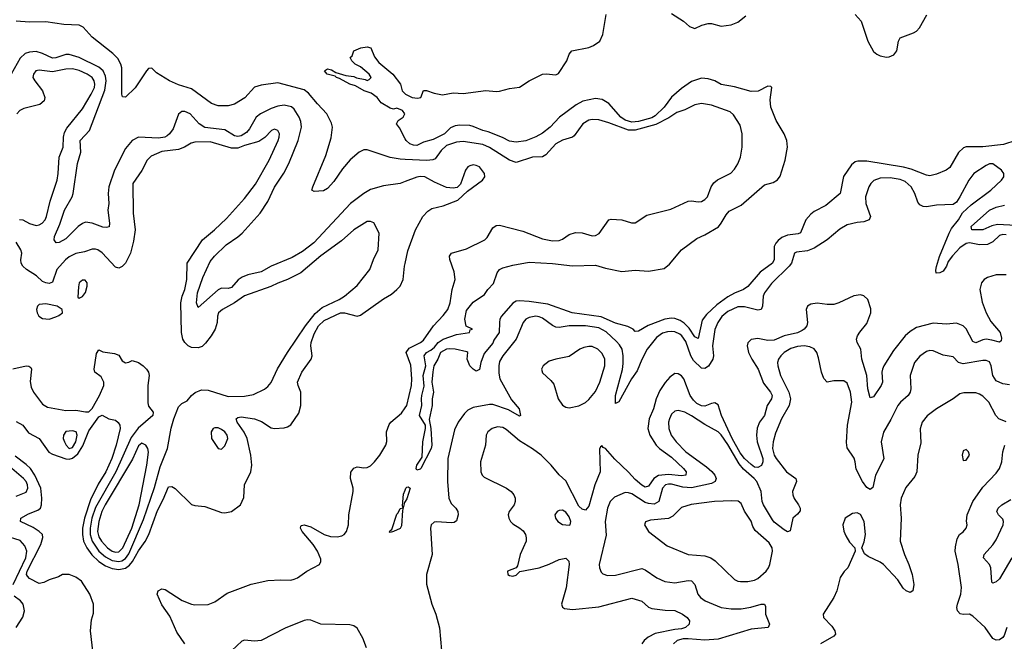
# Model space of a CAD drawing. Header units: inches. Extents: x 1384664 to 1536621, y 460766 to 646467.
# Tile 440 of 488: x 1457671 to 1463620, y 604306 to 608059. Entities that reach past the tile are written whole.
import ezdxf

# ---------------------------------------------------------------- set-up
doc = ezdxf.new("R2010")
doc.units = ezdxf.units.IN
doc.header["$MEASUREMENT"] = 0
doc.layers.add('B4650', color=7, linetype='Continuous')
doc.layers.add('B4660', color=7, linetype='Continuous')

msp = doc.modelspace()

# ---------------------------------------------------------------- linework, layer by layer
at = {"layer": 'B4650', "color": 5}
for points, elevation in [([(1460000, 607215.9), (1459970, 607217.7), (1459910, 607226.3), (1459770, 607273.1), (1459750, 607273), (1459721.7, 607258.3), (1459667, 607213), (1459622.4, 607157.6), (1459570, 607081.5), (1459530, 607040.8), (1459506.5, 607026.5), (1459450, 607022), (1459437.2, 607030), (1459441.7, 607050), (1459521.1, 607238.9), (1459553.6, 607346.4), (1459560.6, 607410), (1459554.5, 607434.5), (1459527.8, 607490), (1459470, 607550.4), (1459415.9, 607615.9), (1459390, 607635.9), (1459230, 607678.7), (1459130, 607664), (1459090, 607652.5), (1459032.4, 607587.6), (1458970, 607548.7), (1458930, 607538), (1458870, 607538.3), (1458830, 607553.8), (1458710, 607640.7), (1458630, 607665.6), (1458576.8, 607690), (1458498.3, 607738.3), (1458470, 607765.7), (1458450, 607763.9), (1458437.6, 607750), (1458370, 607648.2), (1458310, 607591.1), (1458293.4, 607593.4), (1458289.1, 607609.1), (1458287.5, 607767.5), (1458281.8, 607790), (1458264.1, 607824.1), (1458234.8, 607854.8), (1458110, 607953.1), (1458054.5, 608014.5), (1458030, 608025.8), (1457939, 608030), (1457830, 608047), (1457730, 608043.8), (1457650, 608049.9)], 680), ([(1460000, 607340.1), (1459966, 607406), (1459948.7, 607430), (1459958, 607450), (1459988, 607470), (1459998, 607490), (1459984, 607510), (1459950, 607525.2), (1459930, 607519.3), (1459910, 607525.2), (1459856.1, 607556.1), (1459831.5, 607590), (1459794.6, 607614.6), (1459753.2, 607630), (1459699.5, 607659.5), (1459666, 607670), (1459604.2, 607704.2), (1459585.2, 607710), (1459577.6, 607717.6), (1459529.3, 607730), (1459513.2, 607750), (1459530, 607762), (1459555.6, 607755.6), (1459580.3, 607740.3), (1459641.4, 607721.4), (1459690, 607716.4), (1459707, 607707), (1459758, 607698), (1459770, 607691.3), (1459783.1, 607696.9), (1459795.3, 607710), (1459782, 607730), (1459730, 607775.3), (1459698, 607790), (1459678, 607810), (1459668, 607830), (1459679, 607841), (1459689.3, 607870), (1459733.2, 607890), (1459770, 607896), (1459792.9, 607890), (1459814.6, 607834.6), (1459841.1, 607801.1), (1459924.9, 607730), (1459971.8, 607670), (1459982.4, 607630), (1460000, 607611.4)], 660), ([(1460000, 607082.1), (1459970, 607070.5), (1459870, 607056.1), (1459790, 607033), (1459750, 607009.9), (1459670, 606949.9), (1459449, 606711), (1459380.5, 606659.5), (1459317.2, 606622.8), (1459190, 606571.4), (1459130, 606537.5), (1459050, 606519), (1459014.9, 606505.1), (1458991.7, 606488.3), (1458950, 606441.5), (1458930, 606436.2), (1458890, 606437.4), (1458870, 606427.7), (1458750, 606320.5), (1458740.4, 606350), (1458746.1, 606410), (1458777.9, 606502.1), (1458821.2, 606598.8), (1458847.9, 606632.1), (1458919.4, 606700.6), (1458990, 606747.4), (1459016.2, 606770), (1459124.7, 606890), (1459170, 606960.7), (1459211.7, 607048.3), (1459267.6, 607132.4), (1459296.4, 607190), (1459353.9, 607330), (1459373.5, 607410), (1459370, 607443.6), (1459359.2, 607470), (1459330, 607517.9), (1459312.9, 607532.9), (1459270, 607542.6), (1459230, 607537.6), (1459190, 607523.5), (1459125.2, 607490), (1459099.2, 607470), (1459060.3, 607399.7), (1459042.1, 607377.9), (1459010, 607357.1), (1458990, 607353.1), (1458970, 607358.1), (1458910, 607394.4), (1458789.1, 607409.1), (1458756.4, 607430), (1458701.1, 607490), (1458670, 607504.5), (1458650, 607504), (1458630, 607489.6), (1458599.1, 607400.9), (1458576.2, 607370), (1458561.8, 607358.2), (1458548, 607350), (1458510, 607343.9), (1458390, 607348.9), (1458350.8, 607329.2), (1458310, 607281), (1458243.6, 607150), (1458210.1, 607050), (1458205.7, 607010), (1458210.8, 606950), (1458203.8, 606910), (1458214.2, 606830), (1458211.3, 606808.7), (1458195.8, 606804.2), (1458173.3, 606806.7), (1458110, 606830.4), (1458070, 606836.6), (1458050, 606829.3), (1458024.8, 606810), (1457950, 606736.9), (1457910, 606713.5), (1457892.5, 606712.5), (1457879.2, 606730), (1457882, 606750), (1457914.9, 606825.1), (1457942.5, 606910), (1457988.7, 606990), (1457995.3, 607010), (1458020.5, 607190), (1458040.4, 607259.6), (1458036.1, 607330), (1458092.7, 607390), (1458186, 607634), (1458193.6, 607690), (1458190, 607718.7), (1458175.6, 607750), (1458150, 607772.8), (1458031.3, 607831.3), (1457970, 607848.6), (1457950, 607849), (1457890, 607829.1), (1457870, 607827.4), (1457810, 607855.7), (1457770, 607866.4), (1457730, 607863.8), (1457705.4, 607854.6), (1457674.3, 607825.7), (1457620.9, 607730)], 720), ([(1457670, 606852.3), (1457690, 606850.2), (1457730, 606827.7), (1457770, 606817.1), (1457790, 606820.2), (1457807.8, 606830), (1457824.5, 606850), (1457834.3, 606870), (1457856, 606964), (1457897.5, 607090), (1457904.3, 607130), (1457910.5, 607230), (1457933.9, 607290), (1457935.4, 607350), (1457941.7, 607378.3), (1457955.9, 607404.1), (1458050, 607521.4), (1458103.7, 607610), (1458122.5, 607650), (1458125.4, 607670), (1458121.8, 607690), (1458108.5, 607710), (1458079.4, 607730), (1458030, 607752.7), (1457990, 607763.2), (1457950, 607760.4), (1457870, 607744.4), (1457790, 607754.6), (1457769.1, 607750), (1457754, 607730), (1457751.6, 607710), (1457762, 607690), (1457809.2, 607630), (1457822.7, 607590), (1457818.7, 607570), (1457793.8, 607546.2), (1457696.4, 607523.6), (1457673, 607510), (1457653.2, 607490)], 740), ([(1457630, 605951), (1457710.2, 605970.2), (1457727.6, 605967.6), (1457738.2, 605958.2), (1457742, 605950), (1457735.6, 605875.6), (1457740.8, 605840.8), (1457754.9, 605810), (1457810, 605737), (1457839.9, 605719.9), (1457950, 605699.4), (1458010, 605702.4), (1458070, 605690.7), (1458090, 605692.3), (1458110, 605711.3), (1458153.3, 605790), (1458179, 605850), (1458180.4, 605870), (1458163, 605903), (1458126.4, 605930), (1458121, 605950), (1458136.2, 606043.8), (1458150, 606066.8), (1458172.8, 606052.8), (1458243.4, 606043.4), (1458270, 606034.4), (1458290, 605998.8), (1458310, 605987.3), (1458330, 605990.5), (1458350, 606002.4), (1458390, 605990.3), (1458417.6, 605970), (1458437.4, 605950), (1458448.9, 605930), (1458453.8, 605910), (1458444.9, 605850), (1458445.5, 605745.5), (1458450, 605725.3), (1458478.7, 605690), (1458475.6, 605670), (1458387.8, 605592.2), (1458344.2, 605535.8), (1458253, 605330), (1458130, 605114.8), (1458106.5, 605050), (1458096.7, 604990), (1458096.9, 604950), (1458108.3, 604910), (1458150, 604849.7), (1458190, 604815.1), (1458230, 604794.5), (1458270, 604788), (1458288.1, 604791.9), (1458310, 604805.5), (1458330, 604833.5), (1458419.2, 605040.8), (1458485.2, 605234.8), (1458519.9, 605360.1), (1458563.8, 605470), (1458586.2, 605593.8), (1458602.2, 605650), (1458630, 605721.3), (1458650, 605742.4), (1458683, 605757), (1458710, 605790.7), (1458731.1, 605808.9), (1458770, 605823.7), (1458810, 605822.3), (1458930, 605783.6), (1459030, 605785.2), (1459084.8, 605795.2), (1459150, 605829.1), (1459170, 605844.7), (1459190.8, 605869.2), (1459228, 605952), (1459289.5, 606050.5), (1459398, 606210), (1459455.8, 606284.2), (1459499.3, 606320.7), (1459602, 606370), (1459633.7, 606390), (1459710, 606453.7), (1459787.3, 606550), (1459809, 606611), (1459837.4, 606670), (1459842.4, 606770), (1459810, 606831.8), (1459790, 606841.6), (1459770, 606839.6), (1459690, 606789.7), (1459616.3, 606723.7), (1459490, 606633), (1459370, 606531.1), (1459290.1, 606489.9), (1459230, 606469.3), (1459187.7, 606447.7), (1459030, 606392), (1458970, 606349.1), (1458896.5, 606310), (1458873.4, 606290), (1458865.5, 606270), (1458865.4, 606230), (1458851.9, 606190), (1458829.1, 606150), (1458794.6, 606105.4), (1458773.2, 606086.8), (1458750, 606077.1), (1458710, 606079.3), (1458689.7, 606089.7), (1458668.9, 606110), (1458657.3, 606130), (1458649.2, 606170.8), (1458644.5, 606350), (1458653.5, 606390), (1458670, 606430.8), (1458680.9, 606490), (1458682.4, 606590), (1458776.8, 606730), (1458848.1, 606790), (1458920.4, 606859.6), (1459030, 606979.6), (1459095, 607065), (1459177.7, 607210), (1459233, 607330), (1459239.8, 607350), (1459240.3, 607370), (1459230.6, 607390.6), (1459210, 607397.6), (1459193, 607390), (1459151.9, 607348.1), (1459115.7, 607324.3), (1459030, 607299.7), (1458990, 607283.3), (1458950, 607283.3), (1458822.1, 607322.1), (1458730, 607319.1), (1458706.9, 607313.1), (1458666.5, 607290), (1458630, 607276), (1458530, 607262.5), (1458464.9, 607235.1), (1458440.8, 607210), (1458410, 607149.2), (1458354.3, 607070), (1458357.6, 606890), (1458369.7, 606790), (1458358.9, 606721.1), (1458340.9, 606650), (1458310.1, 606589.9), (1458290, 606569.8), (1458270, 606559.8), (1458250, 606565.1), (1458170, 606652.1), (1458142.7, 606670), (1458130, 606674.5), (1458110, 606673.7), (1458062.5, 606657.5), (1458010, 606647.1), (1457970, 606627.6), (1457947.2, 606610), (1457895.1, 606550), (1457870, 606475.1), (1457850, 606467), (1457830, 606469.4), (1457810, 606478.7), (1457772.8, 606512.8), (1457712.8, 606550), (1457690.7, 606570), (1457680.3, 606590), (1457678.8, 606610), (1457685.1, 606650), (1457679.3, 606670), (1457650, 606716.4)], 740), ([(1457650, 605634.1), (1457690.2, 605610), (1457725.1, 605565.1), (1457790, 605530.1), (1457848.5, 605448.5), (1457870, 605436.5), (1457950, 605408.5), (1457970, 605406.4), (1457990, 605411.7), (1458022.8, 605437.2), (1458053.3, 605486.7), (1458090, 605576.8), (1458150, 605662.2), (1458170, 605672), (1458209.2, 605649.2), (1458250, 605640.3), (1458266.9, 605626.9), (1458276.5, 605610), (1458277.8, 605590), (1458254.7, 605490), (1458228, 605410), (1458192.5, 605330), (1458146.1, 605253.9), (1458099.6, 605160.4), (1458062.2, 605050), (1458051.7, 604990), (1458050.8, 604950), (1458057.8, 604910), (1458076.7, 604870), (1458107.6, 604827.6), (1458150, 604787.5), (1458190, 604761), (1458230, 604745.2), (1458270, 604739), (1458310, 604747.6), (1458334.6, 604765.4), (1458353, 604787), (1458390, 604853.1), (1458430, 604907.8), (1458451.5, 604950), (1458504.4, 605095.6), (1458538.6, 605161.4), (1458570, 605239.5), (1458590, 605241.3), (1458610, 605228.4), (1458710, 605131.6), (1458730, 605125.5), (1458790, 605119.7), (1458890, 605084.6), (1458910, 605081.1), (1458950, 605088.9), (1459005.2, 605130), (1459025.4, 605174.6), (1459028.9, 605250), (1459068.8, 605330), (1459074.3, 605370), (1459067.1, 605430), (1459045, 605530), (1459028, 605568), (1458985, 605630), (1458979.7, 605650), (1458990, 605657.3), (1459010, 605661), (1459090, 605648.9), (1459132.4, 605632.4), (1459190, 605594), (1459210, 605590.3), (1459270, 605594), (1459290, 605600.4), (1459310, 605614), (1459356.9, 605683.1), (1459370.6, 605729.4), (1459369.8, 605809.8), (1459353.5, 605850), (1459350.7, 605870), (1459375.9, 605930), (1459432.9, 606010), (1459438.2, 606030), (1459429.9, 606089.9), (1459432.9, 606110), (1459450, 606162.7), (1459477.5, 606210), (1459510, 606242.6), (1459610, 606289.3), (1459634, 606290), (1459710, 606269.2), (1459730, 606276.1), (1459870, 606374.6), (1459917.4, 606402.6), (1459950, 606430.4), (1459970, 606450.5), (1459988.7, 606490), (1459996.2, 606570), (1460000, 606587.8)], 720), ([(1458669.7, 604290), (1458621.3, 604361.3), (1458577.7, 604457.7), (1458530, 604526), (1458501.3, 604590), (1458507, 604610), (1458530, 604622), (1458550, 604618), (1458652.8, 604552.8), (1458710, 604530.3), (1458730, 604526.3), (1458810, 604528.4), (1458850, 604544.9), (1458924, 604596), (1459070, 604651.4), (1459170, 604672.9), (1459250, 604678), (1459310, 604675.8), (1459330, 604681.1), (1459350, 604689), (1459406, 604730), (1459482.9, 604770), (1459491.5, 604788.5), (1459490, 604802), (1459470.4, 604850.4), (1459445.2, 604890), (1459378.2, 604970), (1459367.4, 604990), (1459370, 605001), (1459374, 605006), (1459390, 605008.7), (1459430, 604997.4), (1459510, 604951.3), (1459550, 604938), (1459590, 604937.6), (1459616.8, 604943.2), (1459632, 604950), (1459646, 604970), (1459656.9, 605010), (1459658.9, 605070), (1459686.6, 605210), (1459686.8, 605230), (1459669.8, 605290), (1459671.8, 605328.2), (1459690, 605352.2), (1459710, 605358.7), (1459750, 605353.4), (1459770, 605356), (1459790, 605366), (1459814.7, 605390), (1459847.3, 605430), (1459882.6, 605490), (1459888.5, 605511.5), (1459888.3, 605570), (1459904.4, 605615.6), (1459913, 605630), (1459977.2, 605682.8), (1460000, 605715.8)], 680), ([(1458115.3, 604230), (1458099, 604370), (1458104.7, 604435.3), (1458116.4, 604476.4), (1458118, 604530), (1458095.3, 604590), (1458045.2, 604670), (1458010, 604694), (1457970, 604709), (1457930, 604709), (1457905.5, 604694.5), (1457850, 604677), (1457818.3, 604661.7), (1457790, 604655.8), (1457730, 604685.6), (1457718.9, 604698.9), (1457712.8, 604710), (1457715.7, 604730), (1457799.4, 604890), (1457812.1, 604932.1), (1457808.5, 604950), (1457789.8, 604970), (1457753.5, 604993.5), (1457676.4, 605030), (1457679.3, 605050), (1457724.6, 605075.4), (1457781.4, 605098.6), (1457797, 605110), (1457803.7, 605130), (1457805.7, 605170), (1457799, 605230), (1457762.2, 605310), (1457735.9, 605350), (1457710, 605374.5), (1457643.6, 605423.6)], 720), ([(1457650, 605181.7), (1457710, 605206.4), (1457721.4, 605230), (1457718.4, 605250), (1457709.8, 605270), (1457694, 605290), (1457610, 605360.7)], 740), ([(1459988.2, 605112.9), (1459984.1, 605124.1), (1459990, 605194), (1460000, 605217.9)], 660), ([(1459988.2, 605112.9), (1459987.7, 605111)], 660), ([(1459987.7, 605111), (1459988.9, 605111.1), (1459988.2, 605112.9)], 660), ([(1460000, 605150.3), (1459996, 605144), (1459988.2, 605112.9)], 660), ([(1457632.7, 604650), (1457708.8, 604810), (1457714.5, 604850), (1457703.1, 604883.1), (1457673.9, 604913.9), (1457583.1, 604943.1)], 740), ([(1457650.8, 604390), (1457690.9, 604450.9), (1457699.8, 604490), (1457693.2, 604530), (1457676.8, 604550), (1457638.6, 604578.6)], 740), ([(1459766.6, 604266.6), (1459744.7, 604324.7), (1459710, 604385.6), (1459690, 604399.1), (1459664.9, 604404.9), (1459490, 604410), (1459430, 604433.4), (1459410, 604435.3), (1459390, 604430.9), (1459274.7, 604385.3), (1459130, 604311.1), (1459090, 604306.3), (1459030, 604312.1), (1459013.5, 604306.5), (1458953.4, 604250)], 680)]:
    msp.add_lwpolyline(points, dxfattribs=dict(at, elevation=elevation))
for points, elevation in [([(1458050, 606486.6), (1458030.7, 606470), (1458026, 606446), (1458023.5, 606383.5), (1458030, 606378), (1458050, 606387.3), (1458070, 606411.3), (1458078.7, 606450), (1458078.4, 606470), (1458066, 606486)], 760), ([(1457830, 606344.2), (1457790, 606339.3), (1457778.8, 606330), (1457774, 606310), (1457776.3, 606290), (1457787.7, 606270), (1457810, 606254.9), (1457850, 606250.4), (1457890, 606264.9), (1457907.7, 606272.3), (1457929.2, 606290), (1457928.7, 606310), (1457897.2, 606330)], 760), ([(1457990, 605576.8), (1457950, 605572.6), (1457935.3, 605550), (1457934.3, 605530), (1457941.5, 605510), (1457951.4, 605490), (1457970, 605470.2), (1457990, 605475.2), (1458010.9, 605510.9), (1458019.1, 605550), (1458013.5, 605570)], 740), ([(1458870, 605594.8), (1458850, 605594.3), (1458840.7, 605590), (1458828, 605570), (1458830.6, 605530), (1458870, 605471), (1458890, 605466), (1458910, 605486), (1458921.3, 605510), (1458928, 605530), (1458924.4, 605550), (1458910.9, 605570), (1458890, 605585.4)], 740), ([(1458410, 605501.7), (1458390, 605487.1), (1458353.7, 605406.3), (1458188.5, 605130), (1458168.5, 605090), (1458148.8, 605030), (1458142.5, 604970), (1458150, 604937.6), (1458165.3, 604910), (1458201.9, 604870), (1458230, 604851), (1458250, 604844.7), (1458270, 604846.1), (1458295.5, 604870), (1458349.1, 604990), (1458394.2, 605130), (1458439.8, 605370), (1458448.7, 605448.7), (1458445.4, 605470), (1458433.3, 605490)], 760), ([(1459987.7, 605111), (1459984, 605096), (1459977.7, 605002.3), (1459970, 604986.9), (1459930, 604969.8), (1459910, 604962.7), (1459905.6, 604965.6), (1459910, 604975.5), (1459918.9, 604981.1), (1459950, 605073.4), (1459958.3, 605081.7), (1459970, 605108)], 660)]:
    msp.add_lwpolyline(points, close=True, dxfattribs=dict(at, elevation=elevation))
at = {"layer": 'B4660', "color": 5}
for points, elevation in [([(1460000, 607611.4), (1460001.3, 607610), (1460042, 607590), (1460075.2, 607584.8), (1460094, 607590), (1460111.6, 607631.6), (1460130, 607632), (1460174.9, 607614.9), (1460225.3, 607605.3), (1460290, 607617.4), (1460350, 607613.7), (1460488.2, 607631.8), (1460550, 607624.6), (1460570, 607627.2), (1460630, 607643.7), (1460690, 607652), (1460749.8, 607690.2), (1460830, 607729.3), (1460852.6, 607732.6), (1460910, 607726.4), (1460926.3, 607733.7), (1460976.3, 607810), (1460991.8, 607850), (1461006, 607870), (1461110, 607890.9), (1461137.7, 607902.3), (1461175.1, 607930), (1461193.6, 607970), (1461215.3, 608090)], 660), ([(1461610, 608097), (1461680.7, 608050), (1461717.3, 608017.3), (1461750, 608005.5), (1461793.1, 608026.9), (1461830, 608036.5), (1461850, 608036.5), (1461910, 608020.6), (1461970, 608027.1), (1462010, 608043.5), (1462057.7, 608082.3)], 660), ([(1462718, 608090), (1462755.3, 608050), (1462795, 607930), (1462830, 607866.7), (1462848.9, 607850), (1462870, 607841.5), (1462906.9, 607833.1), (1462924.6, 607835.4), (1462952.3, 607847.7), (1462969.5, 607870), (1462979.7, 607930), (1462989.8, 607950.2), (1463070, 607979.3), (1463090, 607990.6), (1463107, 608010), (1463150.9, 608089.1)], 660), ([(1463690, 607329.2), (1463614.9, 607305.1), (1463490.5, 607290.5), (1463390, 607290.7), (1463373.8, 607286.2), (1463342.1, 607257.9), (1463290, 607166.6), (1463268.5, 607151.5), (1463210, 607126.8), (1463170, 607117.1), (1463150, 607119.4), (1463056.5, 607156.5), (1463010, 607169.1), (1462790, 607205), (1462734.3, 607205.7), (1462718.2, 607201.8), (1462696.5, 607183.5), (1462647.3, 607112.7), (1462627.4, 607010), (1462542.1, 606937.9), (1462470, 606901.6), (1462450, 606885), (1462420.6, 606850), (1462387.8, 606772.2), (1462373.4, 606766.6), (1462310, 606758.4), (1462276.5, 606743.5), (1462253.7, 606726.3), (1462238.9, 606710), (1462229.2, 606690), (1462229.5, 606610.5), (1462218.3, 606590), (1462145.3, 606534.7), (1462070, 606447.8), (1462044.4, 606430), (1461990, 606408.8), (1461950, 606385.7), (1461882.3, 606337.7), (1461820.3, 606279.7), (1461794.9, 606245.1), (1461770, 606134.5), (1461750, 606144.8), (1461715.8, 606195.8), (1461685.9, 606225.9), (1461662.1, 606242.1), (1461630, 606254.2), (1461610, 606256.2), (1461569.4, 606250.6), (1461468.1, 606211.9), (1461410, 606178.9), (1461390, 606177), (1461378.4, 606190), (1461345.9, 606205.9), (1461270, 606227.5), (1461184.6, 606264.6), (1461009.3, 606290), (1460861.1, 606341.1), (1460750, 606357.9), (1460690, 606361), (1460670, 606359.2), (1460650, 606347.5), (1460581.7, 606270), (1460572.2, 606250), (1460569.2, 606230), (1460568.4, 606170), (1460536.7, 606123.3), (1460530, 606106.3), (1460476.7, 606043.3), (1460456.3, 605990), (1460450, 605948), (1460430, 605938), (1460410, 605948.7), (1460390, 605968.7), (1460374, 606010), (1460379, 606050), (1460373.4, 606053.4), (1460302, 606070), (1460270, 606072.2), (1460249.3, 606069.3), (1460214, 606050), (1460197.3, 606010), (1460172.4, 605970), (1460166.5, 605933.5), (1460161.1, 605870), (1460172, 605810), (1460163.2, 605770), (1460162.7, 605730), (1460145.2, 605645.2), (1460154.7, 605590), (1460161.2, 605490), (1460157.8, 605470), (1460094.7, 605350), (1460090, 605344.4), (1460070, 605339.3), (1460066.8, 605350), (1460071.6, 605370), (1460102.7, 605417.3), (1460107.1, 605510), (1460123.1, 605590), (1460123.1, 605610), (1460087.4, 605670), (1460101.1, 605730), (1460097.8, 605770), (1460100.7, 605790), (1460114.5, 605845.5), (1460109.3, 605910), (1460125.1, 605970), (1460115, 606030), (1460129.4, 606050), (1460156.1, 606063.9), (1460177.9, 606082.1), (1460199.3, 606110), (1460230, 606131.1), (1460310, 606158.7), (1460388, 606170), (1460393.2, 606186.8), (1460406, 606190), (1460368.4, 606208.4), (1460360.9, 606250), (1460370, 606302.8), (1460410, 606352.7), (1460479.6, 606400.4), (1460499.3, 606430), (1460533.4, 606466.6), (1460556, 606530), (1460570, 606550.6), (1460590, 606560.7), (1460650, 606576.3), (1460750, 606594.4), (1460890, 606587.9), (1461010, 606572.9), (1461150, 606577.5), (1461210, 606559.5), (1461310, 606538.4), (1461390, 606546.4), (1461470, 606539.8), (1461563.8, 606556.2), (1461597.1, 606582.9), (1461669.3, 606670), (1461761.9, 606738.1), (1461810, 606759.6), (1461892, 606808), (1461910, 606830.2), (1461938.9, 606881.1), (1461957.9, 606902.1), (1462030, 606938.4), (1462170, 607062.3), (1462224, 607076), (1462248.8, 607091.2), (1462266.5, 607113.5), (1462296, 607210), (1462308.8, 607290), (1462306, 607330), (1462290, 607369.6), (1462240.5, 607450), (1462209.6, 607530), (1462205.1, 607574.9), (1462215.3, 607650), (1462210, 607655.3), (1462190, 607657.2), (1462131.8, 607628.2), (1462090, 607625.8), (1461990, 607653.9), (1461910, 607667.7), (1461870, 607689.8), (1461830, 607702.4), (1461790, 607706.1), (1461730, 607685.2), (1461670, 607644.1), (1461608.2, 607591.8), (1461565, 607530), (1461510, 607478.6), (1461490, 607467.2), (1461410, 607443.4), (1461370, 607439.5), (1461330, 607452.9), (1461302.8, 607470), (1461230, 607553.6), (1461190, 607577.5), (1461150, 607583.4), (1461073.8, 607566.2), (1461034.1, 607545.9), (1460931.6, 607470), (1460875.2, 607410), (1460830, 607374.8), (1460790, 607352.6), (1460730, 607328.3), (1460670, 607320.5), (1460630, 607324.7), (1460587.6, 607347.6), (1460502.3, 607382.3), (1460469.3, 607390), (1460410, 607413.7), (1460390, 607419.7), (1460330, 607421.6), (1460302.1, 607417.9), (1460274.6, 607405.4), (1460237.6, 607370), (1460170, 607334.7), (1460110, 607319.3), (1460070, 607299.5), (1460050, 607301.6), (1460029, 607310), (1460005.2, 607330), (1460000, 607340.1)], 660), ([(1460000, 605715.8), (1460009.9, 605730.1), (1460038.9, 605850), (1460040.4, 605890), (1460033.6, 605973.6), (1460005.6, 606050), (1460024.3, 606075.7), (1460092, 606110), (1460110, 606124.1), (1460171.2, 606210), (1460230, 606273), (1460256.9, 606310), (1460271.1, 606348.9), (1460284.6, 606430), (1460302.8, 606490), (1460296.2, 606536.2), (1460269.2, 606610.8), (1460267.7, 606632.3), (1460280.5, 606650), (1460370, 606676.1), (1460480.5, 606730), (1460495.8, 606744.2), (1460530, 606803.1), (1460550, 606816.9), (1460570, 606817.8), (1460710, 606781.9), (1460830, 606736.8), (1460890, 606724.6), (1460930, 606725.1), (1460950, 606733), (1460990, 606762), (1461030, 606774.2), (1461070, 606772.7), (1461130, 606754.9), (1461150, 606755.2), (1461172.7, 606767.3), (1461229.7, 606850), (1461245.1, 606854.9), (1461310, 606850.3), (1461367, 606833), (1461390, 606832.7), (1461460.6, 606879.4), (1461605.8, 606914.2), (1461710, 606963.8), (1461730, 606966), (1461770, 606959.5), (1461790, 606962.3), (1461810, 606973.1), (1461825.7, 606990), (1461848.8, 607050), (1461865.6, 607074.4), (1461887.7, 607092.3), (1461966.9, 607133.1), (1461990, 607156.9), (1462010, 607188.5), (1462026, 607230), (1462036.5, 607290), (1462035.3, 607370), (1462022.9, 607422.9), (1461984.2, 607484.2), (1461963.3, 607503.3), (1461850, 607542.9), (1461790, 607553.3), (1461750, 607545.7), (1461690, 607514), (1461641.9, 607498.1), (1461593.2, 607466.8), (1461513.9, 607426.1), (1461390, 607392.2), (1461350, 607391.4), (1461230, 607436.7), (1461170, 607454), (1461130, 607456.9), (1461110, 607452.3), (1461074.3, 607430), (1461021.5, 607358.5), (1461010, 607349.9), (1460950, 607331.4), (1460910.3, 607309.7), (1460850, 607242.1), (1460830, 607230.9), (1460770, 607228.5), (1460670, 607197.2), (1460630, 607211.5), (1460510, 607286.7), (1460470, 607306.4), (1460350, 607322.9), (1460310, 607319.9), (1460250, 607299.2), (1460216.7, 607270), (1460181.7, 607218.3), (1460168, 607212), (1460131.6, 607208.4), (1460000, 607215.9)], 680), ([(1460000, 606587.8), (1460016.2, 606663.8), (1460063.4, 606790), (1460106.2, 606870), (1460137, 606903), (1460161.6, 606918.4), (1460230, 606935), (1460318, 606970), (1460377.1, 607022.9), (1460468.3, 607090), (1460480.4, 607110), (1460479.8, 607130), (1460448.4, 607170), (1460430, 607179.2), (1460410, 607182), (1460390, 607176.8), (1460379, 607170), (1460364.1, 607150), (1460334.9, 607065.1), (1460313.5, 607046.5), (1460290, 607041.1), (1460250, 607046.6), (1460177.3, 607077.3), (1460118, 607110), (1460090, 607112.7), (1460070, 607109.2), (1460000, 607082.1)], 720), ([(1463630, 606759.5), (1463610, 606761.3), (1463590, 606756.7), (1463550, 606718.1), (1463517.5, 606702.5), (1463470, 606699.9), (1463410, 606710.8), (1463390, 606706.8), (1463350, 606680.7), (1463305.7, 606634.3), (1463281.1, 606598.9), (1463270, 606571.2), (1463250, 606539.8), (1463230, 606531.1), (1463208.6, 606528.6), (1463206, 606546), (1463209.8, 606569.8), (1463227.3, 606630), (1463285.9, 606770), (1463300.9, 606799.1), (1463342.5, 606850), (1463366.6, 606893.4), (1463418.5, 606941.5), (1463538.8, 607030), (1463602.3, 607090), (1463617.2, 607110), (1463616.1, 607130), (1463602.6, 607150), (1463550, 607189.6), (1463530, 607188), (1463510, 607178), (1463435, 607130), (1463405.8, 607090), (1463351.4, 606988.6), (1463330, 606957.4), (1463310, 606944.2), (1463210, 606939.1), (1463150, 606928.2), (1463130, 606930.7), (1463110, 606940.3), (1463097.5, 606957.5), (1463079, 607010), (1463057.8, 607050), (1463021.2, 607081.2), (1462990, 607094.2), (1462930, 607104.9), (1462870, 607101.7), (1462831.1, 607088.9), (1462812.7, 607070), (1462801.6, 607050), (1462781.2, 606990), (1462782.6, 606950), (1462811.8, 606870), (1462803, 606850), (1462770, 606838), (1462730, 606833.8), (1462670, 606819.5), (1462626, 606794), (1462550, 606729.8), (1462470, 606678.8), (1462430, 606664.1), (1462364, 606656), (1462351.1, 606648.9), (1462333.7, 606590), (1462320.1, 606570), (1462212.8, 606467.2), (1462171.2, 606410), (1462163, 606390), (1462158.7, 606330), (1462150.6, 606309.4), (1462130, 606305.1), (1462050, 606325.9), (1462010, 606325.1), (1461950, 606296.6), (1461913.3, 606266.7), (1461889.6, 606230), (1461871.1, 606188.9), (1461856.7, 606090), (1461862.1, 606030), (1461859.2, 606010), (1461832.4, 605967.6), (1461810, 605953.6), (1461790, 605955.3), (1461742.4, 606002.4), (1461724.9, 606030), (1461695.7, 606115.7), (1461671.7, 606150), (1461659.6, 606159.6), (1461630, 606174.1), (1461610, 606176.7), (1461584.9, 606175.1), (1461554.1, 606165.9), (1461519.4, 606140.6), (1461462.9, 606070), (1461430, 606007.3), (1461401.9, 605938.1), (1461366.4, 605890), (1461290, 605751.1), (1461270, 605740.9), (1461270, 605790.4), (1461313.5, 605946.5), (1461317.7, 605982.3), (1461317.6, 606030), (1461310.2, 606070), (1461295.9, 606095.9), (1461277, 606117), (1461215.3, 606175.3), (1461170, 606198.6), (1461090, 606210.5), (1460990, 606210.3), (1460930, 606201.3), (1460910, 606203.1), (1460890, 606211.9), (1460830, 606256.2), (1460810, 606265), (1460790, 606268.8), (1460750, 606261.9), (1460729.6, 606250.4), (1460712.7, 606230), (1460670.1, 606130), (1460589.5, 606030), (1460570, 605995.1), (1460565.5, 605970), (1460565.5, 605925.5), (1460571.9, 605890), (1460643.2, 605763.2), (1460689.2, 605710), (1460696.9, 605670), (1460690, 605664.5), (1460624.1, 605704.1), (1460530, 605736.2), (1460510, 605736.6), (1460410, 605718.6), (1460378.3, 605701.7), (1460358.1, 605681.9), (1460319.5, 605630), (1460297.5, 605582.5), (1460258.2, 605410), (1460256, 605270), (1460264.6, 605170), (1460277.9, 605137.9), (1460306.3, 605110), (1460319.1, 605090), (1460319.7, 605070), (1460310, 605033.2), (1460296.3, 605023.7), (1460278.3, 605021.7), (1460192.1, 605027.9), (1460174.8, 605025.2), (1460157.7, 605010), (1460152.9, 604990), (1460162.8, 604830), (1460129.4, 604710), (1460130, 604651.3), (1460160.6, 604530), (1460186, 604470), (1460207, 604387), (1460218.7, 604250)], 680), ([(1463690, 606816), (1463578.3, 606821.7), (1463544.6, 606815.4), (1463490, 606789.9), (1463423.7, 606790), (1463418.5, 606810), (1463530, 606908.6), (1463570, 606927.5), (1463621.1, 606938.9)], 660), ([(1463630, 606517.8), (1463570, 606517.8), (1463518.1, 606501.9), (1463498, 606490), (1463481.6, 606470), (1463472.2, 606430), (1463486.2, 606353.8), (1463510.1, 606290), (1463537.5, 606237.5), (1463593.9, 606170), (1463602.8, 606137.2), (1463600, 606120), (1463590, 606111.1), (1463544.9, 606124.9), (1463510, 606129.9), (1463490, 606126.2), (1463447.6, 606107.6), (1463430, 606116.1), (1463390, 606193.3), (1463370, 606210.9), (1463330, 606226), (1463270, 606221.5), (1463190, 606227.3), (1463090, 606199.9), (1463050, 606176.5), (1463019.8, 606150), (1462950, 606062.4), (1462891.6, 605970), (1462883.9, 605950), (1462880.5, 605930), (1462883.2, 605870), (1462876.3, 605850), (1462830, 605781.6), (1462810, 605776), (1462795.7, 605830), (1462788.3, 605910), (1462758.2, 606010), (1462753.5, 606070), (1462731.6, 606110), (1462726.3, 606130), (1462732.3, 606150), (1462746.7, 606173.3), (1462790, 606225.3), (1462812.5, 606290), (1462812.7, 606312.7), (1462795.1, 606370), (1462771, 606391), (1462750, 606396.9), (1462710, 606392), (1462620.7, 606350), (1462590, 606340.4), (1462550, 606339.2), (1462490, 606348.4), (1462450, 606341.3), (1462430.3, 606329.7), (1462421.7, 606310), (1462431.3, 606230), (1462427.3, 606210), (1462411, 606190), (1462398.2, 606181.8), (1462370, 606168.4), (1462290, 606149.9), (1462230, 606123.4), (1462190, 606121.7), (1462130, 606134.5), (1462090, 606128.2), (1462070, 606109), (1462066.7, 606090), (1462074.8, 606050), (1462094.1, 606010), (1462133.4, 605950), (1462164.1, 605864.1), (1462207.1, 605810), (1462216.4, 605790), (1462212.4, 605770), (1462187.3, 605730), (1462171.3, 605670), (1462140.8, 605630), (1462126.9, 605593.1), (1462123.4, 605550), (1462126.5, 605510), (1462160.9, 605410), (1462160.7, 605390), (1462151.9, 605368.1), (1462130, 605355.4), (1462110, 605357.5), (1462090, 605373.5), (1462050, 605409.6), (1462023.3, 605443.3), (1461975.9, 605530), (1461911.2, 605670), (1461890, 605733.8), (1461870, 605745.2), (1461850, 605742), (1461810, 605726), (1461790, 605727.8), (1461762.2, 605742.2), (1461741, 605761), (1461720.9, 605790), (1461683, 605890), (1461670, 605909.8), (1461650, 605921.4), (1461630, 605922.3), (1461598.5, 605901.5), (1461570.5, 605869.5), (1461539.2, 605820.8), (1461517, 605770), (1461500.7, 605710), (1461474.4, 605650), (1461465.9, 605590), (1461477.9, 605550), (1461516.4, 605490), (1461537.5, 605470), (1461610, 605418.6), (1461682.2, 605350), (1461698.4, 605330), (1461694.9, 605310), (1461670, 605305.6), (1461590, 605313.1), (1461530, 605306.3), (1461502.3, 605290), (1461470, 605243.4), (1461450, 605236.9), (1461430, 605247.9), (1461390, 605283.1), (1461350, 605327.2), (1461266, 605406), (1461210, 605471), (1461197, 605477), (1461190, 605486.6), (1461180.3, 605479.7), (1461174.2, 605465.8), (1461178.2, 605330), (1461145.7, 605250), (1461110, 605122.4), (1461090, 605098.7), (1461070, 605103.9), (1461050, 605122.1), (1460970, 605275.7), (1460930, 605311.3), (1460881.7, 605370), (1460822.5, 605430), (1460770, 605468.7), (1460690, 605517.1), (1460610, 605585.1), (1460590, 605597.3), (1460558.7, 605601.3), (1460526.4, 605590), (1460500.2, 605570), (1460490.2, 605550), (1460486.3, 605490), (1460455.8, 605390), (1460457.1, 605330), (1460465, 605310), (1460476.8, 605296.8), (1460611.6, 605231.6), (1460639.7, 605210), (1460655.9, 605190), (1460664.3, 605170), (1460665.4, 605150), (1460658.2, 605130), (1460628.3, 605090), (1460622.9, 605070), (1460626.5, 605050), (1460636.2, 605030), (1460650, 605015.5), (1460693.8, 604990), (1460713.2, 604973.2), (1460726.4, 604950), (1460731.3, 604930), (1460730.2, 604910), (1460695.6, 604830), (1460679, 604761), (1460670.7, 604749.3), (1460619.1, 604730), (1460620.5, 604710), (1460630, 604702.4), (1460650, 604698.4), (1460670, 604706.4), (1460693, 604727), (1460810, 604750.2), (1460870, 604771), (1460930, 604800.1), (1460970, 604808), (1460988, 604790), (1460990.8, 604770), (1460972, 604628), (1460943.6, 604530), (1460951.5, 604511.5), (1460963.4, 604503.4), (1461010, 604497.7), (1461170, 604513.4), (1461370, 604565.8), (1461430, 604548.2), (1461470, 604511.9), (1461490, 604503.3), (1461570, 604493.3), (1461630, 604491.6), (1461675.8, 604470), (1461703.9, 604450), (1461718, 604430), (1461715.8, 604410), (1461694.6, 604390), (1461670, 604382), (1461630, 604378.3), (1461510, 604353.1), (1461468.3, 604331.7), (1461444.7, 604310), (1461429.6, 604290)], 720), ([(1463650, 605855.5), (1463610, 605861.4), (1463570, 605878.4), (1463549.9, 605910), (1463539.8, 605970), (1463530, 605993.3), (1463510, 606001.7), (1463490, 606000.9), (1463370, 605981), (1463343.5, 605990), (1463310, 606023.5), (1463250, 606033.5), (1463190, 606059.8), (1463170, 606060.9), (1463150, 606054.8), (1463110, 606028.5), (1463077.8, 605990), (1463050.2, 605910), (1463055.8, 605830), (1463051.8, 605810), (1463038.2, 605790), (1462992.4, 605750), (1462976.9, 605730), (1462934.6, 605645.4), (1462890, 605569.5), (1462876.5, 605510), (1462891.9, 605408.1), (1462841.6, 605310), (1462824.9, 605235.1), (1462810, 605222.9), (1462790, 605234.3), (1462762.5, 605270), (1462725.2, 605345.2), (1462719.3, 605390), (1462711.8, 605411.8), (1462670, 605473.2), (1462666.9, 605506.9), (1462673, 605610), (1462698.4, 605750), (1462691.1, 605811.1), (1462670, 605863.7), (1462650, 605879.5), (1462590, 605879.5), (1462549.3, 605870), (1462530, 605892.7), (1462515.1, 605930), (1462497.8, 606017.8), (1462486.9, 606050), (1462471.3, 606071.3), (1462444.4, 606084.4), (1462410.4, 606090.4), (1462370, 606086.9), (1462330, 606074.3), (1462290.2, 606050), (1462270.2, 606030), (1462255.8, 606010), (1462250.2, 605990), (1462251.2, 605968.8), (1462266.8, 605910), (1462318.5, 605810), (1462328.1, 605770), (1462320.2, 605730), (1462272.7, 605650), (1462236.4, 605563.6), (1462222.3, 605510), (1462218.9, 605470), (1462228.6, 605430), (1462241.3, 605410), (1462304.5, 605330), (1462359.4, 605290), (1462365.1, 605270), (1462340.5, 605210), (1462342.2, 605190), (1462350, 605168.4), (1462377, 605130), (1462386, 605110), (1462385.5, 605094.5), (1462370, 605072.7), (1462342, 605050), (1462326.3, 604973.7), (1462310, 604967.6), (1462290, 604979.1), (1462230, 605024.7), (1462218.5, 605038.5), (1462164.4, 605130), (1462156.7, 605150), (1462149.9, 605210), (1462123.8, 605270), (1462108.3, 605290), (1462045, 605345), (1462017, 605377), (1461950, 605494.6), (1461910, 605551.7), (1461890, 605571.7), (1461810, 605615), (1461730, 605667.5), (1461690, 605688.7), (1461650, 605700.4), (1461630, 605695.1), (1461610, 605676.9), (1461596.3, 605650), (1461591.1, 605630), (1461592.1, 605590), (1461606.2, 605550), (1461636.8, 605510), (1461694.8, 605450), (1461820.1, 605360.1), (1461852, 605332), (1461870.7, 605310), (1461878.8, 605290), (1461872.9, 605270), (1461850, 605259.6), (1461730, 605232.6), (1461676.6, 605236.6), (1461610, 605254.8), (1461590, 605255.3), (1461572.6, 605250), (1461554.7, 605230), (1461533.4, 605150), (1461505.2, 605134.8), (1461470, 605137.1), (1461450, 605144.2), (1461370, 605195.9), (1461350, 605203.4), (1461330, 605204), (1461264.1, 605175.9), (1461238.5, 605150), (1461222.1, 605110), (1461208.4, 605030), (1461213.8, 604946.2), (1461172.9, 604770), (1461173.7, 604750), (1461183.6, 604723.6), (1461193.5, 604713.5), (1461222.7, 604702.7), (1461270, 604704.9), (1461430, 604746.2), (1461450, 604738.2), (1461519.5, 604690), (1461568.1, 604668.1), (1461630, 604660.1), (1461710, 604674.1), (1461730, 604671), (1461750.2, 604650), (1461768.8, 604590), (1461784.4, 604570), (1461813, 604550), (1461910, 604510.9), (1461970, 604501.9), (1462030, 604502.6), (1462088.2, 604511.8), (1462150, 604531.1), (1462170.7, 604530), (1462176.9, 604516.9), (1462177.3, 604470), (1462202, 604410), (1462193.4, 604390), (1462090, 604379.4), (1461890, 604318.6), (1461810, 604312.8), (1461710, 604321.9), (1461679.6, 604320.4), (1461643.7, 604310), (1461621.1, 604290)], 740), ([(1463630, 605631.5), (1463587.1, 605650), (1463568.9, 605670), (1463525.6, 605750), (1463490, 605785.6), (1463470, 605798.8), (1463447, 605807), (1463374.4, 605805.6), (1463350, 605799.7), (1463310.4, 605770), (1463210.4, 605710), (1463153.2, 605666.8), (1463124.2, 605630), (1463110.3, 605589.7), (1463115.6, 605504.4), (1463096.5, 605430), (1463091.5, 605328.5), (1463079.7, 605300.3), (1463024.6, 605235.4), (1462995.8, 605170), (1462990.9, 605130), (1462995.8, 605050), (1462991, 604910), (1463016.3, 604830), (1463042.6, 604770), (1463062.4, 604710), (1463073.2, 604650), (1463067.7, 604610), (1463050, 604600.5), (1463026, 604610), (1463007.7, 604627.7), (1462977.2, 604677.2), (1462890, 604770.7), (1462870, 604784.8), (1462797.2, 604817.2), (1462774.9, 604834.9), (1462758, 604870), (1462773.4, 604906.6), (1462781.6, 604950), (1462772.3, 605030), (1462750, 605072.4), (1462730, 605081.5), (1462702.3, 605077.7), (1462658, 605050), (1462643.9, 605010), (1462650.2, 604970.2), (1462662, 604942), (1462685.1, 604905.1), (1462716, 604870), (1462718.8, 604850), (1462674, 604750), (1462652.5, 604727.5), (1462628.7, 604691.3), (1462608.4, 604610), (1462590.4, 604570), (1462525.5, 604470), (1462527.7, 604450), (1462577.4, 604397.4), (1462596.1, 604370), (1462598.9, 604350), (1462590, 604337.6), (1462508.4, 604290)], 760), ([(1463634.2, 604390), (1463617.9, 604342.1), (1463610, 604329.7), (1463590, 604315.1), (1463570, 604312.4), (1463550, 604323), (1463503.5, 604390), (1463430, 604456.9), (1463410, 604469.6), (1463370, 604467.3), (1463352.8, 604472.8), (1463336.8, 604490), (1463333, 604510), (1463335.9, 604530), (1463357.2, 604590), (1463361.4, 604630), (1463341.1, 604770), (1463323.4, 604850), (1463324.2, 604875.8), (1463335.2, 604924.8), (1463349.6, 604950), (1463372, 604968), (1463389.6, 604990), (1463394.7, 605010), (1463391.1, 605031.1), (1463394.2, 605070), (1463429, 605150), (1463490, 605237.4), (1463570, 605320.9), (1463589.9, 605350.1), (1463605.2, 605390), (1463609.9, 605450.1), (1463623.2, 605490)], 760), ([(1460000, 605217.9), (1460005, 605230), (1460010, 605237.4), (1460017.7, 605237.7), (1460030.2, 605230), (1460010, 605166), (1460000, 605150.3)], 660), ([(1463664.2, 604810), (1463590, 604682.5), (1463570, 604665.7), (1463550, 604658), (1463543.3, 604663.3), (1463539, 604750), (1463529.8, 604770), (1463494.8, 604810), (1463497.1, 604830), (1463550, 604889.3), (1463570, 604919.2), (1463612, 605010), (1463615, 605030), (1463610, 605042.9), (1463585.1, 605070), (1463575.1, 605090), (1463582.2, 605110), (1463604.2, 605130), (1463658, 605162)], 740)]:
    msp.add_lwpolyline(points, dxfattribs=dict(at, elevation=elevation))
for points, elevation in [([(1461110, 606086.7), (1461079.3, 606080.7), (1461056.1, 606070), (1460990, 606025.6), (1460910.6, 606010), (1460870, 605996.5), (1460833.1, 605970), (1460824.7, 605950), (1460830, 605927.2), (1460880.5, 605880.5), (1460898, 605858), (1460925.1, 605770), (1460950, 605732.4), (1460970, 605719.7), (1460990, 605716), (1461050, 605727.9), (1461090, 605748.8), (1461110, 605765.3), (1461150, 605815), (1461175.3, 605870), (1461205.9, 605970), (1461205.7, 606010), (1461190, 606043), (1461163.4, 606070), (1461130, 606085.3)], 720), ([(1463390, 605464), (1463370, 605455.3), (1463364.4, 605430), (1463370, 605398), (1463390, 605398.8), (1463409, 605430), (1463404, 605450)], 780), ([(1460950, 605096.9), (1460930, 605096.3), (1460919.1, 605090), (1460904.9, 605070), (1460908.7, 605050), (1460922.4, 605030), (1460950, 605010.4), (1460990, 605006.7), (1460996, 605010), (1461000.5, 605030), (1460990, 605057.6), (1460970, 605086)], 740), ([(1461974.1, 605154.1), (1461869.8, 605149.8), (1461727, 605133), (1461670, 605114.2), (1461617.7, 605062.3), (1461590, 605048.3), (1461482.7, 605037.3), (1461452.7, 605027.3), (1461446, 605010), (1461470.5, 604970), (1461582.3, 604882.3), (1461710, 604831.1), (1461810, 604821.5), (1461846, 604810), (1461872.7, 604792.7), (1461990, 604679.5), (1462009.4, 604669.4), (1462026.6, 604666.6), (1462070, 604667.3), (1462110, 604675.2), (1462130, 604684.7), (1462180.5, 604730), (1462195.8, 604750), (1462203.5, 604770), (1462219.7, 604850), (1462217.3, 604870), (1462199.9, 604899.9), (1462114.6, 604974.6), (1462100.2, 605000.2), (1462090, 605032), (1462050.8, 605090.8), (1462030, 605138), (1462011.4, 605151.4)], 760)]:
    msp.add_lwpolyline(points, close=True, dxfattribs=dict(at, elevation=elevation))

doc.saveas('drawing.dxf')
